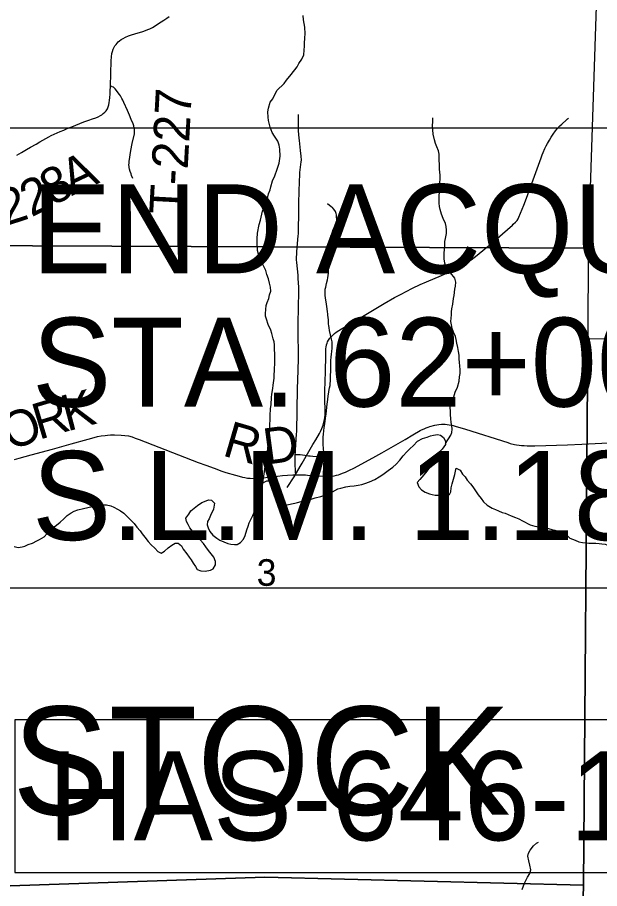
# Model space of a CAD drawing. Extents: x 0 to 34, y 0 to 22.
# Drawn here: x 23.378 to 24.295, y 16.628 to 17.999 of the extents above; entities that cross this region are included whole.
import ezdxf

# ---------------------------------------------------------------- set-up
doc = ezdxf.new("R2010")
doc.units = 0
for name, color, linetype in [('GM_X_Corporation', 7, 'Continuous'), ('GM_X_County_Road', 7, 'Continuous'), ('GM_X_County_Road_Text', 7, 'Continuous'), ('GM_X_Minor_River', 7, 'Continuous'), ('GM_X_Section_Text', 7, 'Continuous'), ('GM_X_Township_Road', 7, 'Continuous'), ('GM_X_Township_Road_Text', 7, 'Continuous'), ('GM_X_Township_Text', 7, 'Continuous'), ('SH_Text', 7, 'Continuous')]:
    doc.layers.add(name, color=color, linetype=linetype)

msp = doc.modelspace()

# ---------------------------------------------------------------- linework, layer by layer
at = {"layer": 'GM_X_Corporation'}
for points in [[(23.3004, 18.648), (24.3084, 18.6368), (24.3059, 18.5094), (24.2773, 17.6357), (23.2763, 17.6399)], [(25.4, 18.296), (25.4, 18.4978), (24.3059, 18.5094), (24.2773, 17.6357), (24.2765, 17.4936), (25.3807, 17.4896)], [(23.2763, 17.6399), (24.2773, 17.6357), (24.2765, 17.4936), (24.2698, 16.6327), (23.7676, 16.6453), (23.2579, 16.628)], [(24.2765, 17.4936), (25.3807, 17.4896), (25.3688, 16.474), (24.2658, 16.4792), (24.2698, 16.6327)], [(23.2579, 16.628), (23.7676, 16.6453), (24.2698, 16.6327), (24.2658, 16.4792), (24.2407, 15.6067), (23.2418, 15.623)]]:
    msp.add_lwpolyline(points, close=True, dxfattribs=at)
at = {"layer": 'GM_X_County_Road'}
msp.add_lwpolyline([(23.3734, 17.3031), (23.3809, 17.3053), (23.3998, 17.3106), (23.4331, 17.3196), (23.4625, 17.3278), (23.4897, 17.3353), (23.499, 17.3377), (23.5044, 17.3391), (23.5099, 17.3401), (23.5164, 17.341), (23.5201, 17.3414), (23.5245, 17.3418), (23.531, 17.342), (23.5417, 17.3416), (23.5472, 17.3411), (23.5532, 17.3401), (23.5586, 17.3386), (23.5637, 17.3369), (23.5701, 17.3346), (23.6629, 17.2985), (23.6749, 17.294), (23.6878, 17.2893), (23.7003, 17.2848), (23.7065, 17.2827), (23.7215, 17.2783), (23.7275, 17.2767), (23.7325, 17.2754), (23.7364, 17.2745), (23.7407, 17.2739), (23.745, 17.2735), (23.7498, 17.2733), (23.7555, 17.2735), (23.7631, 17.2742), (23.775, 17.2755), (23.7878, 17.277), (23.7956, 17.2778), (23.8033, 17.2785), (23.8122, 17.2789), (23.8165, 17.2789), (23.832, 17.2787), (23.8352, 17.2785), (23.8497, 17.2776), (23.862, 17.277), (23.8678, 17.2768), (23.8729, 17.2771), (23.8771, 17.2775), (23.8808, 17.2783), (23.884, 17.2792), (23.8867, 17.28), (23.8904, 17.2813), (23.8949, 17.2831), (23.9004, 17.2856), (23.9089, 17.29), (23.9426, 17.3082), (23.9523, 17.3135), (23.989, 17.3348), (24.0009, 17.3418), (24.0124, 17.3485), (24.0148, 17.3497), (24.0186, 17.3515), (24.0221, 17.353), (24.0252, 17.3541), (24.0276, 17.355), (24.0357, 17.3572), (24.0387, 17.3578), (24.0421, 17.3583), (24.0461, 17.3587), (24.0491, 17.3588), (24.0521, 17.3587), (24.0549, 17.3584), (24.058, 17.3579), (24.0646, 17.3566), (24.0679, 17.3557), (24.084, 17.3507), (24.1507, 17.3296), (24.1545, 17.3285), (24.1614, 17.3268), (24.1643, 17.3262), (24.1686, 17.3256), (24.1723, 17.3251), (24.1763, 17.3249), (24.1811, 17.3246), (24.193, 17.3247), (24.2445, 17.3264), (24.2671, 17.3274), (24.3623, 17.332)], dxfattribs=at)
at = {"layer": 'GM_X_Minor_River'}
for points in [[(23.7647, 17.2666), (23.7699, 17.302), (23.7706, 17.3073), (23.7714, 17.3145), (23.7725, 17.3191), (23.7732, 17.327), (23.7747, 17.3388), (23.7754, 17.3464), (23.7758, 17.3593), (23.7761, 17.3643), (23.7765, 17.3722), (23.7768, 17.3829), (23.7776, 17.3897), (23.7783, 17.4007), (23.779, 17.406), (23.7805, 17.4148), (23.7809, 17.4201), (23.7824, 17.4311), (23.7823, 17.436), (23.7831, 17.4436), (23.7834, 17.4562), (23.7838, 17.4619), (23.7838, 17.4672), (23.7833, 17.4782), (23.7829, 17.4835), (23.7825, 17.4885), (23.781, 17.493), (23.7787, 17.5017), (23.7772, 17.5067), (23.773, 17.5158), (23.7703, 17.5241), (23.7691, 17.5287), (23.7687, 17.5332), (23.7702, 17.5454), (23.7717, 17.5503), (23.7739, 17.5568), (23.7754, 17.5625), (23.7773, 17.5682), (23.7769, 17.5746), (23.7754, 17.5807), (23.7735, 17.5876), (23.7712, 17.5944), (23.7692, 17.6005), (23.765, 17.6092), (23.7627, 17.6141), (23.7604, 17.6209), (23.7578, 17.6266), (23.7562, 17.632), (23.7558, 17.6433), (23.7558, 17.6506), (23.7561, 17.6593), (23.7591, 17.673), (23.761, 17.6798), (23.7644, 17.6939), (23.7662, 17.6992), (23.7704, 17.7094), (23.7726, 17.7167), (23.7737, 17.7216), (23.776, 17.7277), (23.7775, 17.7326), (23.7801, 17.7417), (23.7835, 17.7497), (23.7873, 17.76), (23.7903, 17.7699), (23.7918, 17.7805), (23.7913, 17.7919), (23.7906, 17.798), (23.7883, 17.8044), (23.7833, 17.812), (23.7795, 17.8181), (23.776, 17.8264), (23.7737, 17.837), (23.7733, 17.842), (23.7725, 17.8503), (23.7737, 17.856), (23.7763, 17.8655), (23.7804, 17.8712), (23.7865, 17.8838), (23.7982, 17.8952), (23.802, 17.9001), (23.8095, 17.9093), (23.8186, 17.9214), (23.8216, 17.9264), (23.8262, 17.9336), (23.8292, 17.9404), (23.8299, 17.9477), (23.8303, 17.9537), (23.8302, 17.9583), (23.831, 17.967), (23.8313, 17.9735), (23.8309, 17.9837), (23.8298, 17.9898), (23.829, 17.9955), (23.8282, 18.0023)], [(24.0523, 17.3285), (24.0606, 17.3413), (24.0625, 17.3458), (24.0632, 17.3508), (24.0624, 17.3568), (24.0616, 17.3614), (24.0609, 17.3675), (24.0605, 17.3735), (24.0601, 17.3781), (24.06, 17.3861), (24.0615, 17.3906), (24.0646, 17.3982), (24.0679, 17.4089), (24.0713, 17.4172), (24.074, 17.4263), (24.0747, 17.4332), (24.0754, 17.4385), (24.0754, 17.4442), (24.075, 17.4507), (24.0746, 17.4556), (24.0742, 17.4617), (24.0738, 17.4674), (24.073, 17.4731), (24.0719, 17.4795), (24.0703, 17.4863), (24.0692, 17.492), (24.068, 17.4966), (24.0653, 17.5034), (24.063, 17.5091), (24.0619, 17.5152), (24.0611, 17.5205), (24.0618, 17.5308), (24.0618, 17.5357), (24.0625, 17.5403), (24.064, 17.5475), (24.0651, 17.5566), (24.0659, 17.5615), (24.067, 17.5714), (24.0681, 17.576), (24.0685, 17.5824), (24.0669, 17.5885), (24.0601, 17.5972), (24.0551, 17.6018), (24.0536, 17.6063), (24.0513, 17.6124), (24.0505, 17.6192), (24.0505, 17.6287), (24.0512, 17.6378), (24.0515, 17.6462), (24.0527, 17.6511), (24.0538, 17.6591), (24.0541, 17.664), (24.0534, 17.6701), (24.0522, 17.6747), (24.0488, 17.6823), (24.0461, 17.6895), (24.0438, 17.6967), (24.043, 17.7012), (24.0426, 17.7069), (24.0426, 17.713), (24.0426, 17.7187), (24.0429, 17.7236), (24.0429, 17.7286), (24.0436, 17.7335), (24.0436, 17.7388), (24.044, 17.7449), (24.044, 17.751), (24.0432, 17.7601), (24.0428, 17.7658), (24.0427, 17.776), (24.0423, 17.7836), (24.0412, 17.7889), (24.0389, 17.7954), (24.0366, 17.8007), (24.035, 17.8064), (24.0331, 17.8151), (24.0323, 17.822), (24.0319, 17.8284), (24.0323, 17.8353), (24.0326, 17.841)], [(23.8828, 17.257), (23.8874, 17.2581), (23.8957, 17.2601), (23.9018, 17.2612), (23.9086, 17.2616), (23.9147, 17.2627), (23.9204, 17.2639), (23.9253, 17.2654), (23.9329, 17.2677), (23.9409, 17.2715), (23.9477, 17.2757), (23.9537, 17.2795), (23.9621, 17.2856), (23.9693, 17.291), (23.9749, 17.2959), (23.9806, 17.302), (23.9859, 17.3088), (23.9916, 17.3149), (23.9969, 17.3206), (24.0014, 17.3248), (24.0086, 17.332), (24.0162, 17.3359), (24.0234, 17.3381), (24.0287, 17.3401), (24.0336, 17.3416), (24.0397, 17.3424), (24.0446, 17.3416), (24.0492, 17.3378), (24.0523, 17.3317), (24.0523, 17.3268), (24.0474, 17.3192), (24.0413, 17.3135), (24.0368, 17.3085), (24.0341, 17.3032), (24.0311, 17.2968), (24.0277, 17.2911), (24.0232, 17.2846), (24.0183, 17.2789), (24.0122, 17.2717), (24.0077, 17.2667), (24.0104, 17.2603), (24.0149, 17.2553), (24.0206, 17.2516), (24.0271, 17.2489), (24.0317, 17.2478), (24.0362, 17.247), (24.0484, 17.247), (24.0537, 17.2467), (24.0586, 17.2478), (24.0609, 17.2524), (24.0612, 17.2585), (24.0627, 17.2649), (24.065, 17.2721), (24.0669, 17.2797), (24.0684, 17.2847), (24.0695, 17.2892), (24.0756, 17.2862), (24.079, 17.2801), (24.0836, 17.2756), (24.0866, 17.2707), (24.092, 17.265), (24.0954, 17.26), (24.1038, 17.2475), (24.1084, 17.2415), (24.1122, 17.2365), (24.1179, 17.2312), (24.1259, 17.2267), (24.1312, 17.2244), (24.1358, 17.2225), (24.1415, 17.2195), (24.1464, 17.2184), (24.1559, 17.2142), (24.1628, 17.2119), (24.1681, 17.2097), (24.1738, 17.2066), (24.1857, 17.2003)], [(23.5713, 17.1907), (23.5748, 17.1861), (23.5786, 17.1808), (23.5839, 17.174), (23.5889, 17.1687), (23.5946, 17.1634), (23.5992, 17.1581), (23.6045, 17.1558), (23.6098, 17.1589), (23.6155, 17.1642), (23.6212, 17.168), (23.6268, 17.1714), (23.6314, 17.1711), (23.6367, 17.1669), (23.6394, 17.162), (23.6451, 17.1548), (23.6486, 17.1494), (23.6516, 17.1449), (23.6547, 17.1396), (23.6585, 17.1347), (23.6615, 17.1301), (23.6669, 17.1278), (23.6741, 17.1275), (23.682, 17.129), (23.6866, 17.1309), (23.69, 17.1374), (23.69, 17.1427), (23.6873, 17.1491), (23.6831, 17.1548), (23.6793, 17.1598), (23.6751, 17.1658), (23.6713, 17.1708), (23.6659, 17.1764), (23.6591, 17.1836), (23.6541, 17.1901), (23.6499, 17.1954), (23.6469, 17.2007), (23.6446, 17.2053), (23.6434, 17.2106), (23.6479, 17.217), (23.6513, 17.2224), (23.6616, 17.2304), (23.6684, 17.2353), (23.6729, 17.2372), (23.679, 17.2395), (23.6836, 17.2388), (23.6885, 17.2342), (23.687, 17.2247), (23.6825, 17.2148), (23.6799, 17.2099), (23.6776, 17.2053), (23.6772, 17.2004), (23.6784, 17.1955), (23.6811, 17.1898), (23.686, 17.1841), (23.6921, 17.1792), (23.6967, 17.1761), (23.7035, 17.1735), (23.7096, 17.1708), (23.7145, 17.1697), (23.7199, 17.169), (23.7244, 17.1693), (23.7293, 17.1724), (23.7343, 17.1777), (23.7369, 17.1834), (23.7395, 17.1922), (23.7418, 17.1982), (23.7433, 17.2032), (23.7459, 17.2085), (23.7489, 17.215), (23.7516, 17.2214), (23.7542, 17.2283), (23.7561, 17.234), (23.7576, 17.2393), (23.7595, 17.2457), (23.7613, 17.2518), (23.7625, 17.2564), (23.764, 17.2617), (23.7647, 17.2666), (23.7711, 17.2693), (23.7768, 17.2693), (23.7818, 17.2648), (23.7871, 17.2621), (23.7917, 17.2572), (23.7944, 17.2488), (23.794, 17.2431), (23.7929, 17.2378), (23.7967, 17.2325), (23.8028, 17.2318), (23.8096, 17.2333), (23.8149, 17.2345), (23.8195, 17.2356), (23.8252, 17.2371), (23.8312, 17.2383), (23.8392, 17.2402), (23.8472, 17.2425), (23.8559, 17.2448), (23.8616, 17.2467), (23.8665, 17.2478), (23.8745, 17.252), (23.8828, 17.257)], [(23.3729, 17.166), (23.3793, 17.1645), (23.3854, 17.1657), (23.3899, 17.1668), (23.3949, 17.1691), (23.4021, 17.1714), (23.4085, 17.1748), (23.4131, 17.1771), (23.4203, 17.1813), (23.4252, 17.1866), (23.4297, 17.1908), (23.4343, 17.1958), (23.4396, 17.1996), (23.4452, 17.2045), (23.4513, 17.2098), (23.4566, 17.2148), (23.463, 17.219), (23.4676, 17.2216), (23.4733, 17.2236), (23.4824, 17.2258), (23.4888, 17.2274), (23.4957, 17.2289), (23.5002, 17.2297), (23.5055, 17.2308), (23.5139, 17.2316), (23.5184, 17.2316), (23.5253, 17.2301), (23.5298, 17.2282), (23.5359, 17.2248), (23.5405, 17.2225), (23.5458, 17.2184), (23.5508, 17.2134), (23.5553, 17.2093), (23.5618, 17.2025), (23.5664, 17.1968), (23.5713, 17.1907)], [(24.1857, 17.2003), (24.1932, 17.1979), (24.1993, 17.1972), (24.2091, 17.1953), (24.2145, 17.1942), (24.2198, 17.1931), (24.2247, 17.1919), (24.2319, 17.1897), (24.2373, 17.1882), (24.2434, 17.184), (24.2483, 17.1794), (24.2567, 17.176), (24.2627, 17.1734), (24.2681, 17.1723), (24.2734, 17.1719), (24.2783, 17.1715), (24.2829, 17.1711), (24.2893, 17.1712), (24.2943, 17.1708), (24.2988, 17.1704), (24.3038, 17.1697), (24.3091, 17.1678), (24.3136, 17.167), (24.3239, 17.1655)], [(24.1839, 16.6711), (24.182, 16.6783), (24.1831, 16.6833), (24.1858, 16.6882), (24.1911, 16.6947), (24.196, 16.6992), (24.1989, 16.7004)], [(24.1731, 16.6263), (24.1769, 16.6358), (24.1818, 16.6457), (24.1852, 16.651), (24.1867, 16.6571), (24.1851, 16.6643), (24.1839, 16.6711)]]:
    msp.add_lwpolyline(points, dxfattribs=at)
at = {"layer": 'GM_X_Township_Road'}
for points in [[(23.5599, 17.7454), (23.558, 17.7502), (23.5571, 17.7526), (23.5559, 17.7563), (23.5548, 17.7602), (23.5543, 17.7629), (23.5541, 17.7644), (23.5538, 17.7672), (23.5539, 17.7698), (23.5541, 17.7723), (23.557, 17.7894), (23.5591, 17.8005), (23.5623, 17.8157), (23.5626, 17.8183), (23.5627, 17.8209), (23.5625, 17.8232), (23.5622, 17.825), (23.5614, 17.8285), (23.5604, 17.8316), (23.5575, 17.8386), (23.5548, 17.845), (23.5516, 17.8525), (23.5459, 17.865), (23.5441, 17.8686), (23.5424, 17.8717), (23.5403, 17.8757), (23.5387, 17.878), (23.5367, 17.8806), (23.534, 17.8841), (23.5321, 17.8865), (23.5305, 17.8881), (23.5292, 17.8891), (23.5276, 17.8899), (23.5267, 17.8903), (23.5245, 17.8911), (23.5257, 17.9309), (23.5261, 17.9371), (23.5269, 17.9422), (23.5278, 17.9456), (23.5288, 17.9489), (23.5304, 17.9522), (23.5318, 17.9546), (23.5335, 17.9567), (23.5351, 17.9587), (23.5368, 17.9605), (23.539, 17.9623), (23.5416, 17.9641), (23.5449, 17.9661), (23.5485, 17.9681), (23.5532, 17.9701), (23.5577, 17.9717), (23.5629, 17.9734), (23.5757, 17.9771), (23.5798, 17.9785), (23.5834, 17.9799), (23.5869, 17.9814), (23.5909, 17.9834), (23.595, 17.9858), (23.6004, 17.9893), (23.6087, 17.995), (23.6135, 17.9982), (23.6173, 18.0007)], [(23.377, 17.7825), (23.3846, 17.7865), (23.3923, 17.791), (23.3989, 17.7949), (23.4074, 17.7998), (23.4135, 17.8034), (23.4275, 17.8112), (23.431, 17.813), (23.4454, 17.8195), (23.451, 17.8218), (23.4567, 17.8241), (23.464, 17.827), (23.4703, 17.8296), (23.4762, 17.832), (23.4825, 17.8345), (23.4905, 17.8372), (23.4966, 17.8394), (23.5014, 17.8411), (23.5053, 17.8427), (23.5091, 17.8446), (23.5109, 17.8458), (23.5134, 17.8477), (23.5159, 17.8498), (23.5177, 17.8518), (23.5189, 17.8535), (23.5198, 17.8554), (23.521, 17.8583), (23.5219, 17.8614), (23.5226, 17.865), (23.5232, 17.8682), (23.5237, 17.8728), (23.5241, 17.8781), (23.5243, 17.8831), (23.5245, 17.8911)], [(23.8165, 17.2789), (23.8161, 17.2831), (23.8159, 17.2877), (23.8156, 17.2929), (23.8156, 17.3046), (23.8157, 17.311), (23.8159, 17.3143), (23.8162, 17.318), (23.8179, 17.3433), (23.8181, 17.3469), (23.8195, 17.415), (23.8199, 17.4279), (23.8211, 17.4608), (23.8205, 17.5092), (23.8209, 17.5503), (23.8212, 17.5596), (23.8216, 17.5695), (23.8215, 17.5745), (23.8206, 17.5881), (23.8201, 17.5932), (23.818, 17.6135), (23.8178, 17.6175), (23.8181, 17.6304), (23.8192, 17.6425), (23.8206, 17.6557), (23.8207, 17.6581), (23.8212, 17.6981), (23.8216, 17.7075), (23.8226, 17.7415), (23.8229, 17.751), (23.8232, 17.7547), (23.8253, 17.7718), (23.8255, 17.7743), (23.8253, 17.7807), (23.8241, 17.7898), (23.8222, 17.8051), (23.8219, 17.809), (23.821, 17.8203), (23.8208, 17.8253), (23.8207, 17.831), (23.8208, 17.8409), (23.8211, 17.8463)], [(23.8032, 17.2588), (23.8138, 17.276), (23.8234, 17.2918), (23.8266, 17.2972), (23.8436, 17.3268), (23.848, 17.3339), (23.854, 17.3442), (23.8555, 17.3471), (23.8576, 17.352), (23.8588, 17.3545), (23.8598, 17.3571), (23.8605, 17.3596), (23.8614, 17.3636), (23.8622, 17.3685), (23.8628, 17.3739), (23.8629, 17.379), (23.8628, 17.3849), (23.8626, 17.3928), (23.8625, 17.4006), (23.8626, 17.4078), (23.8631, 17.4289), (23.8633, 17.4383), (23.8637, 17.4693), (23.8638, 17.4721), (23.864, 17.4748), (23.8642, 17.4778), (23.8644, 17.4799), (23.8651, 17.4835), (23.8659, 17.4862), (23.8667, 17.4881), (23.8683, 17.491), (23.8704, 17.4942), (23.8727, 17.4969), (23.8759, 17.5), (23.8778, 17.5017), (23.8801, 17.5034), (23.8884, 17.5086), (23.8979, 17.5143), (23.9375, 17.5377), (23.9559, 17.5487), (23.9722, 17.558), (23.9826, 17.5636), (23.9904, 17.5678), (24.0005, 17.5728), (24.0126, 17.5785), (24.0225, 17.5829), (24.0459, 17.5928), (24.0517, 17.5954), (24.0601, 17.5992), (24.0679, 17.603), (24.0742, 17.6063), (24.0766, 17.6076), (24.0848, 17.6123), (24.0888, 17.6149), (24.0927, 17.6176), (24.0974, 17.6209), (24.1023, 17.6247), (24.1146, 17.6346), (24.1224, 17.6412), (24.1579, 17.6722), (24.1593, 17.6736), (24.1625, 17.6765), (24.1651, 17.6794), (24.1669, 17.6819), (24.1682, 17.6844), (24.1707, 17.6907), (24.1758, 17.7037), (24.1799, 17.7145), (24.2031, 17.7782), (24.2048, 17.7827), (24.2065, 17.7865), (24.2091, 17.7925), (24.2111, 17.7967), (24.2132, 17.8008), (24.2162, 17.8059), (24.219, 17.8106), (24.222, 17.8153), (24.2255, 17.8203), (24.2283, 17.8237), (24.2327, 17.8285), (24.2355, 17.8313), (24.243, 17.8379), (24.2447, 17.8392), (24.2464, 17.8406)], [(23.8157, 17.311), (23.8233, 17.3109), (23.8273, 17.3103), (23.8309, 17.3097), (23.8367, 17.3088), (23.8392, 17.3086), (23.8435, 17.3083), (23.85, 17.308), (23.8554, 17.3077), (23.8573, 17.3079), (23.8582, 17.3082), (23.8593, 17.3089), (23.8599, 17.3095), (23.8605, 17.3105), (23.8608, 17.3115), (23.8609, 17.3127), (23.8601, 17.322), (23.8599, 17.325), (23.8598, 17.3295), (23.86, 17.3382), (23.8603, 17.3429), (23.8614, 17.3534), (23.8622, 17.3592), (23.8634, 17.368), (23.8644, 17.3747), (23.8651, 17.3801), (23.8662, 17.3901), (23.8671, 17.3974), (23.8678, 17.4033), (23.8681, 17.4061), (23.8688, 17.4097), (23.8694, 17.4134), (23.8699, 17.4159), (23.8707, 17.4198), (23.8709, 17.4221), (23.8711, 17.4269), (23.8714, 17.4326), (23.8716, 17.4449), (23.8717, 17.4518), (23.872, 17.4584), (23.8724, 17.4648), (23.8727, 17.4683), (23.8734, 17.4736), (23.8738, 17.478), (23.874, 17.4812), (23.8741, 17.4834), (23.8737, 17.4882), (23.8731, 17.4926), (23.8698, 17.5064), (23.869, 17.5104), (23.8685, 17.5139), (23.8682, 17.516), (23.8679, 17.5228), (23.8676, 17.5269), (23.8673, 17.5305), (23.8671, 17.5325), (23.8666, 17.5357), (23.866, 17.5404), (23.8649, 17.5475), (23.8635, 17.5575), (23.863, 17.5611), (23.8627, 17.5648), (23.8631, 17.5711), (23.8637, 17.5743), (23.865, 17.5801), (23.8664, 17.5859), (23.867, 17.5892), (23.8676, 17.5928), (23.8679, 17.5963), (23.868, 17.5986), (23.8679, 17.6095), (23.8678, 17.6175), (23.8681, 17.6282), (23.8683, 17.6317), (23.8686, 17.6363), (23.8691, 17.6406), (23.8698, 17.6453), (23.8705, 17.65), (23.8711, 17.6522), (23.872, 17.6553), (23.8737, 17.6596), (23.8749, 17.6634), (23.8757, 17.6654), (23.8789, 17.6717), (23.8798, 17.6738), (23.8804, 17.6756), (23.8807, 17.6773), (23.8811, 17.6804), (23.8809, 17.6862), (23.8807, 17.6884), (23.8802, 17.6903), (23.8799, 17.6919), (23.8793, 17.6933), (23.8781, 17.6952), (23.8762, 17.6975), (23.8743, 17.6996), (23.8726, 17.7009), (23.8664, 17.7056)]]:
    msp.add_lwpolyline(points, dxfattribs=at)
at = {"layer": 'SH_Text'}
for points in [[(23.3613, 17.8253), (25.0586, 17.8253), (25.0586, 17.1004), (23.3613, 17.1004)], [(23.3742, 16.893), (23.3742, 16.653), (24.7353, 16.653), (24.7353, 16.893)]]:
    msp.add_lwpolyline(points, close=True, dxfattribs=at)

# ---------------------------------------------------------------- texts
at = {"layer": 'GM_X_County_Road_Text'}
for s, rotation, p in [('K', 14.8439, (23.4563, 17.3471)), ('R', 16.628, (23.412, 17.3339)), ('O', 21.3009, (23.3666, 17.3161)), ('R', 343.7624, (23.6993, 17.3098)), ('D', 7.5793, (23.7692, 17.2949))]:
    msp.add_text(s, height=0.0568, rotation=rotation, dxfattribs=at).set_placement(p)
at = {"layer": 'GM_X_Section_Text'}
msp.add_text('3', height=0.0419, rotation=0, dxfattribs=at).set_placement((23.755, 17.1042))
at = {"layer": 'GM_X_Township_Road_Text'}
for s, height, rotation, p in [('T-227', 0.05682, 86.9141, (23.6424, 17.6877)), ('A', 0.0568, 25.3936, (23.4636, 17.7178)), ('8', 0.0568, 29.1843, (23.4339, 17.7012)), ('2', 0.0568, 26.4423, (23.4, 17.6842)), ('2', 0.0568, 18.1566, (23.3584, 17.6699))]:
    msp.add_text(s, height=height, rotation=rotation, dxfattribs=at).set_placement(p)
at = {"layer": 'GM_X_Township_Text'}
msp.add_text('STOCK', height=0.17045, rotation=0, dxfattribs=at).set_placement((23.37, 16.7437))
at = {"layer": 'SH_Text'}
for s, p in [('END ACQUISITION', (23.4011, 17.5963)), ('STA. 62+00.00', (23.4011, 17.3863)), ('S.L.M. 1.18', (23.4011, 17.1763)), ('HAS-646-1.15', (23.426, 16.7035))]:
    msp.add_text(s, height=0.14, dxfattribs=at).set_placement(p)

doc.saveas('drawing.dxf')
